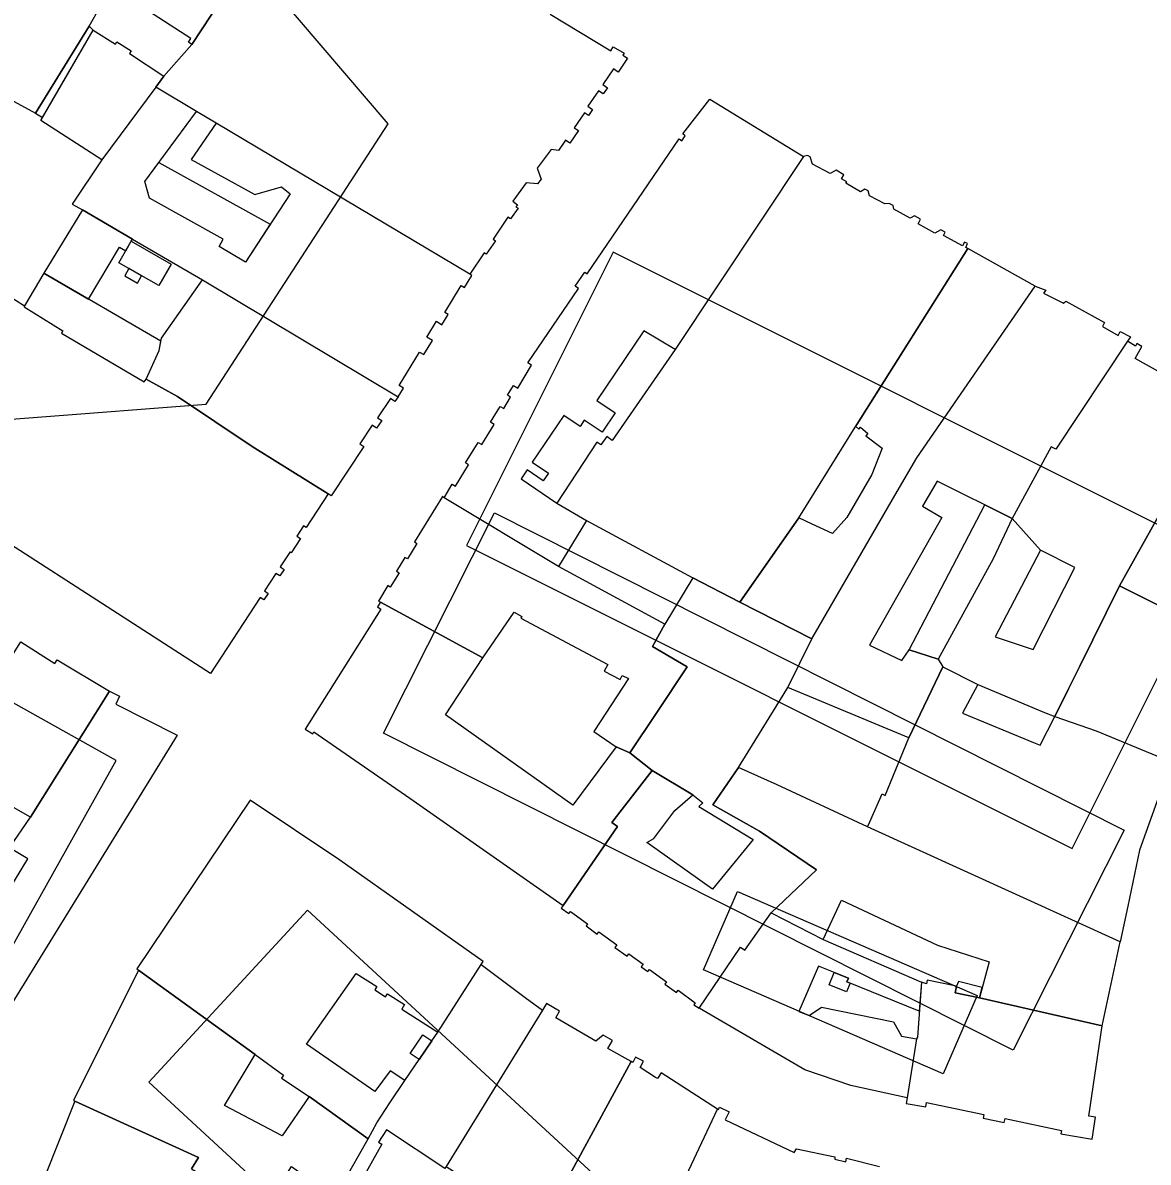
# Model space of a CAD drawing. Extents: x -293619 to -291580, y 30940 to 32770.
# Drawn here: x -291644.024 to -291640.604, y 30969.911 to 30973.374 of the extents above; entities that cross this region are included whole.
import ezdxf

# ---------------------------------------------------------------- set-up
doc = ezdxf.new("R2010")
doc.units = 0
doc.layers.add('RAMKA_I_OPISY', color=7, linetype='Continuous')

msp = doc.modelspace()

# ---------------------------------------------------------------- linework, layer by layer
at = {"layer": 'RAMKA_I_OPISY'}
for points in [[(-291644.9058, 30972.3235), (-291644.5198, 30972.1337), (-291643.4674, 30972.2146), (-291642.9135, 30973.0667), (-291643.8721, 30974.1886), (-291644.1916, 30974.2099), (-291645.1005, 30972.6335)], [(-291643.4147, 30974.0126), (-291643.4112, 30974.018), (-291643.2273, 30973.8976), (-291643.231, 30973.892), (-291643.1577, 30973.8438), (-291643.5105, 30973.3085), (-291643.5209, 30973.3152), (-291643.5134, 30973.3266), (-291643.7537, 30973.4824)], [(-291643.8103, 30973.3515), (-291643.8226, 30973.3642), (-291643.9858, 30973.0996), (-291643.964, 30973.0862)], [(-291643.5954, 30973.2116), (-291643.6203, 30973.1781), (-291643.7842, 30972.9576), (-291643.9691, 30973.0773), (-291643.8103, 30973.3515), (-291643.7424, 30973.3094), (-291643.7384, 30973.3158), (-291643.6948, 30973.2887), (-291643.6995, 30973.2811)], [(-291642.8837, 30972.2372), (-291642.8675, 30972.264), (-291642.8799, 30972.2714), (-291642.818, 30972.3731), (-291642.8056, 30972.3658), (-291642.7793, 30972.409), (-291642.796, 30972.4184), (-291642.7664, 30972.4669), (-291642.7503, 30972.4565), (-291642.7312, 30972.488), (-291642.741, 30972.4939), (-291642.6915, 30972.5752), (-291642.6816, 30972.5694), (-291642.6592, 30972.6062), (-291642.6659, 30972.61), (-291643.4367, 30973.0688), (-291643.5125, 30972.959), (-291643.319, 30972.8526), (-291643.2384, 30972.876), (-291643.2118, 30972.8542), (-291643.3478, 30972.6468), (-291643.427, 30972.6937), (-291643.4149, 30972.7163), (-291643.639, 30972.8413), (-291643.6535, 30972.8913), (-291643.4964, 30973.1043), (-291643.6203, 30973.1781), (-291643.7842, 30972.9576), (-291643.8738, 30972.8232), (-291643.8432, 30972.8053), (-291643.691, 30972.7166), (-291643.478, 30972.5924)], [(-291641.9358, 30973.1421), (-291641.6515, 30972.9676), (-291642.0416, 30972.3809), (-291642.1368, 30972.4375), (-291642.2798, 30972.2266), (-291642.2237, 30972.1886), (-291642.2637, 30972.1296), (-291642.3175, 30972.1661), (-291642.3305, 30972.1469), (-291642.3802, 30972.1806), (-291642.4763, 30972.0388), (-291642.4267, 30972.0052), (-291642.4425, 30971.9818), (-291642.4915, 30972.015), (-291642.5098, 30971.988), (-291642.4011, 30971.9143), (-291642.3113, 30971.861), (-291642.396, 30971.7219), (-291642.7436, 30971.9308), (-291642.719, 30971.9716), (-291642.7095, 30971.9657), (-291642.67, 30972.0311), (-291642.6784, 30972.0363), (-291642.6405, 30972.099), (-291642.6286, 30972.092), (-291642.5918, 30972.1534), (-291642.6024, 30972.1599), (-291642.5732, 30972.2083), (-291642.5623, 30972.2018), (-291642.5415, 30972.2364), (-291642.551, 30972.2421), (-291642.5331, 30972.2716), (-291642.5196, 30972.2635), (-291642.4777, 30972.3333), (-291642.4896, 30972.3403), (-291642.3356, 30972.5665), (-291642.3454, 30972.5732), (-291642.3159, 30972.6165), (-291642.3089, 30972.6116), (-291642.0297, 30973.0212), (-291642.0208, 30973.0152), (-291642.0108, 30973.0301), (-291642.0181, 30973.0363)], [(-291642.0416, 30972.3809), (-291642.2329, 30972.1047), (-291642.2496, 30972.1163), (-291642.2669, 30972.0914), (-291642.2794, 30972.0998), (-291642.4011, 30971.9143), (-291642.3113, 30971.861), (-291641.9878, 30971.6876), (-291641.8444, 30971.6129), (-291641.6653, 30971.8696), (-291641.4895, 30972.1531), (-291641.1519, 30972.6879), (-291641.1584, 30972.6914), (-291641.1524, 30972.7028), (-291641.1616, 30972.7077), (-291641.1676, 30972.6966), (-291641.2257, 30972.7277), (-291641.2203, 30972.7377), (-291641.2339, 30972.745), (-291641.2523, 30972.735), (-291641.3031, 30972.7634), (-291641.2953, 30972.7775), (-291641.3139, 30972.7877), (-291641.3269, 30972.7799), (-291641.3767, 30972.8072), (-291641.3791, 30972.8191), (-291641.3905, 30972.8253), (-291641.404, 30972.824), (-291641.4508, 30972.8483), (-291641.4551, 30972.8632), (-291641.4646, 30972.8689), (-291641.4776, 30972.8608), (-291641.5222, 30972.8865), (-291641.5198, 30972.8905), (-291641.5357, 30972.8997), (-291641.5284, 30972.9124), (-291641.5522, 30972.9262), (-291641.5701, 30972.9165), (-291641.6237, 30972.9449), (-291641.6307, 30972.9663), (-291641.6391, 30972.9711), (-291641.6515, 30972.9676)], [(-291643.6105, 30972.9494), (-291643.2723, 30972.762), (-291643.3478, 30972.6468), (-291643.427, 30972.6937), (-291643.4149, 30972.7163), (-291643.639, 30972.8413), (-291643.6535, 30972.8913)], [(-291643.8432, 30972.8053), (-291643.9601, 30972.613), (-291643.8248, 30972.5343), (-291643.7308, 30972.6922), (-291643.7116, 30972.6813), (-291643.695, 30972.7102), (-291643.691, 30972.7166)], [(-291643.695, 30972.7102), (-291643.5738, 30972.6404), (-291643.6113, 30972.5752), (-291643.7325, 30972.645)], [(-291640.9468, 30972.5735), (-291641.1519, 30972.6879), (-291641.4895, 30972.1531), (-291641.4928, 30972.1477), (-291641.4832, 30972.1392), (-291641.478, 30972.1452), (-291641.4556, 30972.1257), (-291641.4618, 30972.1185), (-291641.4119, 30972.0812), (-291641.4439, 30972.0009), (-291641.5201, 30971.8706), (-291641.563, 30971.8222), (-291641.6253, 30971.8499), (-291641.6653, 30971.8696), (-291641.7051, 30971.8128), (-291641.8444, 30971.6129), (-291641.6258, 30971.5017), (-291641.3737, 30971.937), (-291641.3066, 30972.0517)], [(-291640.3893, 30971.7566), (-291642.2298, 30972.6768), (-291642.6757, 30971.785), (-291640.8352, 30970.8648)], [(-291643.6631, 30972.605), (-291643.702, 30972.6274), (-291643.7146, 30972.6054), (-291643.6758, 30972.583)], [(-291643.6044, 30972.4061), (-291643.9601, 30972.613), (-291644.019, 30972.5134), (-291644.0204, 30972.5107), (-291643.903, 30972.4374), (-291643.907, 30972.4304), (-291643.6555, 30972.2824), (-291643.649, 30972.2913), (-291643.61, 30972.3779)], [(-291643.478, 30972.5924), (-291642.8837, 30972.2372), (-291642.8933, 30972.2228), (-291642.907, 30972.2319), (-291642.9458, 30972.1732), (-291642.9332, 30972.1649), (-291642.949, 30972.1419), (-291642.9628, 30972.1511), (-291643.0001, 30972.0947), (-291642.9873, 30972.0863), (-291643.0866, 30971.9362), (-291643.0963, 30971.9421), (-291643.3273, 30972.0866), (-291643.5538, 30972.2383), (-291643.649, 30972.2913), (-291643.61, 30972.3779), (-291643.6026, 30972.4153)], [(-291640.9468, 30972.5735), (-291640.9152, 30972.561), (-291640.9214, 30972.5524), (-291640.8606, 30972.5218), (-291640.8543, 30972.528), (-291640.7361, 30972.4634), (-291640.7429, 30972.4515), (-291640.695, 30972.4242), (-291640.6885, 30972.4361), (-291640.6574, 30972.4193), (-291640.6661, 30972.4066), (-291640.8846, 30972.0782), (-291640.8982, 30972.0852), (-291641.0172, 30971.8672), (-291641.2452, 30971.9813), (-291641.2898, 30971.9049), (-291641.2305, 30971.8703), (-291641.4512, 30971.4826), (-291641.3526, 30971.4357), (-291641.33, 30971.4681), (-291641.2417, 30971.44), (-291641.2282, 30971.4168), (-291641.331, 30971.2012), (-291641.6989, 30971.3535), (-291641.6258, 30971.5017), (-291641.3737, 30971.937), (-291641.3066, 30972.0517)], [(-291640.6904, 30971.6632), (-291640.3295, 30971.4822), (-291640.3198, 30971.4774), (-291640.0928, 30971.9015), (-291640.0836, 30971.8964), (-291640.0038, 30972.053), (-291640.0585, 30972.0833), (-291640.0644, 30972.0725), (-291640.0804, 30972.0818), (-291640.0834, 30972.0769), (-291640.1232, 30972.0991), (-291640.12, 30972.1049), (-291640.1446, 30972.1192), (-291640.1497, 30972.1112), (-291640.1907, 30972.1341), (-291640.1856, 30972.1431), (-291640.204, 30972.1534), (-291640.201, 30972.1591), (-291640.263, 30972.1937), (-291640.2654, 30972.1891), (-291640.3566, 30972.2399), (-291640.3585, 30972.2367), (-291640.5432, 30971.9275)], [(-291645.9703, 30971.2738), (-291644.2125, 30970.2894), (-291643.7408, 30971.1318), (-291645.4986, 30972.1162)], [(-291642.7436, 30971.9308), (-291642.749, 30971.934), (-291642.8334, 30971.7963), (-291642.8264, 30971.7917), (-291642.8553, 30971.7446), (-291642.8629, 30971.7492), (-291642.8888, 30971.707), (-291642.8807, 30971.7022), (-291642.9072, 30971.6592), (-291642.9145, 30971.6635), (-291642.9432, 30971.6167), (-291642.9373, 30971.6129), (-291642.6259, 30971.4446), (-291642.5306, 30971.5827), (-291642.507, 30971.5702), (-291642.51, 30971.5644), (-291642.2461, 30971.4242), (-291642.2572, 30971.4034), (-291642.209, 30971.3778), (-291642.2021, 30971.3909), (-291642.1836, 30971.381), (-291642.2883, 30971.2201), (-291642.221, 30971.1736), (-291642.1793, 30971.1549), (-291642.0976, 30971.2777), (-291642.0053, 30971.4164), (-291642.1101, 30971.4784), (-291642.073, 30971.5461), (-291642.396, 30971.7219)], [(-291641.0172, 30971.8672), (-291641.0745, 30971.7446), (-291641.2417, 30971.44), (-291641.33, 30971.4681), (-291641.0999, 30971.9086)], [(-291642.5905, 30971.8844), (-291640.677, 30970.9206), (-291641.0141, 30970.2513), (-291642.9276, 30971.2151)], [(-291642.3822, 30970.691), (-291642.3879, 30970.6832), (-291642.3651, 30970.6667), (-291642.3599, 30970.6737), (-291642.3078, 30970.6358), (-291642.3124, 30970.6296), (-291642.2783, 30970.6047), (-291642.2735, 30970.6112), (-291642.2191, 30970.5717), (-291642.2247, 30970.5639), (-291642.1877, 30970.5371), (-291642.1822, 30970.5448), (-291642.1387, 30970.5133), (-291642.1444, 30970.5054), (-291642.1241, 30970.4906), (-291642.1197, 30970.4967), (-291642.0679, 30970.4591), (-291642.0727, 30970.4527), (-291642.0373, 30970.427), (-291642.0324, 30970.4337), (-291641.9803, 30970.396), (-291641.9851, 30970.3897), (-291641.9683, 30970.3791), (-291641.843, 30970.5644), (-291641.8298, 30970.5555), (-291641.7495, 30970.6696), (-291641.6115, 30970.7995), (-291641.7852, 30970.9171), (-291641.9266, 30970.9975), (-291641.8487, 30971.1108), (-291641.7132, 30971.3302), (-291641.6989, 30971.3535), (-291641.6258, 30971.5017), (-291641.8444, 30971.6129), (-291641.9878, 30971.6876), (-291642.073, 30971.5461), (-291642.1101, 30971.4784), (-291642.0053, 30971.4164), (-291642.0976, 30971.2777), (-291642.1793, 30971.1549), (-291642.1114, 30971.1019), (-291641.988, 30971.0274), (-291641.9573, 30971.0039), (-291641.9691, 30970.9922), (-291641.804, 30970.892), (-291641.9276, 30970.7413), (-291642.1278, 30970.883), (-291642.1061, 30970.8947), (-291642.0421, 30970.9804), (-291641.988, 30971.0274), (-291642.1114, 30971.1019), (-291642.2337, 30970.9439), (-291642.2169, 30970.932)], [(-291640.5338, 30971.1279), (-291640.5278, 30971.1254), (-291640.5167, 30971.1457), (-291640.5078, 30971.1409), (-291640.4862, 30971.1809), (-291640.4937, 30971.185), (-291640.3295, 30971.4822), (-291640.6904, 30971.6632), (-291640.8127, 30971.4169), (-291640.8459, 30971.3501), (-291640.8879, 30971.2656), (-291640.7613, 30971.2223)], [(-291642.9373, 30971.6129), (-291642.9462, 30971.5988), (-291642.9356, 30971.5923), (-291643.1664, 30971.2274), (-291643.1431, 30971.2128), (-291643.1393, 30971.2188), (-291642.848, 30971.0175), (-291642.3822, 30970.691), (-291642.2169, 30970.932), (-291642.2337, 30970.9439), (-291642.1114, 30971.1019), (-291642.1793, 30971.1549), (-291642.221, 30971.1736), (-291642.3528, 30970.9963), (-291642.7395, 30971.2713), (-291642.6259, 30971.4446)], [(-291644.0304, 30971.4923), (-291643.9271, 30971.4273), (-291643.92, 30971.4384), (-291643.761, 30971.3429), (-291644.0009, 30970.9602), (-291644.174, 30971.0582), (-291644.1809, 30971.0467), (-291644.201, 30971.0588), (-291644.1943, 30971.07), (-291644.268, 30971.114)], [(-291640.5338, 30971.1279), (-291640.6298, 30970.8593), (-291640.666, 30970.689), (-291640.689, 30970.5806), (-291641.4568, 30970.9307), (-291641.4502, 30970.9456), (-291641.4124, 30971.0309), (-291641.4026, 30971.0256), (-291641.331, 30971.2012), (-291641.2282, 30971.4168), (-291641.1213, 30971.3632), (-291641.1676, 30971.2756), (-291640.9523, 30971.1871), (-291640.932, 30971.1789), (-291640.8879, 30971.2656), (-291640.7613, 30971.2223)], [(-291643.761, 30971.3429), (-291643.7299, 30971.3272), (-291643.7418, 30971.3034), (-291643.5548, 30971.2088), (-291644.0572, 30970.394), (-291644.2271, 30970.4865), (-291644.5387, 30970.6556), (-291644.4567, 30970.7919), (-291644.3864, 30970.7676), (-291644.3761, 30970.7856), (-291644.353, 30970.772), (-291644.3634, 30970.7594), (-291644.3236, 30970.7456), (-291644.3447, 30970.6965), (-291644.1486, 30970.6042), (-291644.0094, 30970.8329), (-291644.065, 30970.8668), (-291644.0009, 30970.9602)], [(-291640.7434, 30970.3261), (-291640.689, 30970.5806), (-291641.4568, 30970.9307), (-291641.7313, 30971.0578), (-291641.8487, 30971.1108), (-291641.9266, 30970.9975), (-291641.7852, 30970.9171), (-291641.6115, 30970.7995), (-291641.7495, 30970.6696), (-291641.5912, 30970.5882), (-291641.5356, 30970.7075), (-291641.2441, 30970.5705), (-291641.0867, 30970.5203), (-291641.1162, 30970.4113)], [(-291642.631, 30970.5117), (-291642.6248, 30970.5214), (-291643.0609, 30970.8296), (-291643.3333, 30971.0118), (-291643.6777, 30970.4992), (-291643.6725, 30970.4954), (-291643.3179, 30970.2384), (-291643.2321, 30970.1757), (-291643.2383, 30970.1671), (-291643.1539, 30970.1113), (-291642.9749, 30969.9825), (-291642.9484, 30970.031), (-291642.9082, 30970.0914), (-291642.8631, 30970.1592), (-291642.908, 30970.1886), (-291642.9547, 30970.126), (-291643.1624, 30970.2701), (-291643.011, 30970.4851), (-291642.948, 30970.4448), (-291642.9543, 30970.4348), (-291642.9215, 30970.4138), (-291642.9155, 30970.4234), (-291642.864, 30970.3904), (-291642.8727, 30970.3767), (-291642.7625, 30970.3063)], [(-291641.852, 30970.7341), (-291641.1239, 30970.4182), (-291641.2271, 30970.1803), (-291641.9552, 30970.4962)], [(-291643.1585, 30970.6773), (-291643.6409, 30970.1547), (-291642.3916, 30969.0016), (-291641.9093, 30969.5242)], [(-291641.3364, 30970.1067), (-291641.5073, 30970.1443), (-291641.6475, 30970.1916), (-291641.9683, 30970.3791), (-291641.843, 30970.5644), (-291641.8298, 30970.5555), (-291641.7495, 30970.6696), (-291641.5912, 30970.5882), (-291641.2926, 30970.4581), (-291641.2993, 30970.3704), (-291641.5192, 30970.4591), (-291641.5148, 30970.4701), (-291641.6055, 30970.5067), (-291641.666, 30970.3697), (-291641.6338, 30970.3567), (-291641.5964, 30970.3826), (-291641.3777, 30970.3381), (-291641.3534, 30970.2943), (-291641.3081, 30970.2867)], [(-291642.631, 30970.5117), (-291642.4975, 30970.4123), (-291642.4447, 30970.3729), (-291642.7379, 30969.8979), (-291642.7414, 30969.8919), (-291642.9189, 30970.0093), (-291642.9429, 30969.9723), (-291642.933, 30969.9664), (-291643.0182, 30969.8139), (-291643.0336, 30969.8146), (-291643.0491, 30969.7889), (-291642.8599, 30969.6793), (-291642.9351, 30969.5554), (-291643.145, 30969.6802), (-291643.2933, 30969.7634), (-291643.2075, 30969.8981), (-291643.076, 30969.804), (-291642.9749, 30969.9825), (-291642.9484, 30970.031), (-291642.9082, 30970.0914), (-291642.8631, 30970.1592), (-291642.8195, 30970.223), (-291642.7806, 30970.2798), (-291642.7625, 30970.3063)], [(-291643.6725, 30970.4954), (-291643.8705, 30970.0989), (-291643.8657, 30970.0964), (-291643.4905, 30969.9257), (-291643.511, 30969.8908), (-291643.2933, 30969.7634), (-291643.2075, 30969.8981), (-291643.076, 30969.804), (-291642.9749, 30969.9825), (-291643.1539, 30970.1113), (-291643.2361, 30969.9916), (-291643.411, 30970.0838), (-291643.3179, 30970.2384)], [(-291641.558, 30970.4875), (-291641.5148, 30970.4701), (-291641.5192, 30970.4591), (-291641.5096, 30970.4553), (-291641.5202, 30970.429), (-291641.5731, 30970.4502)], [(-291640.7434, 30970.3261), (-291641.1162, 30970.4113), (-291641.19, 30970.4262), (-291641.1859, 30970.4461), (-291641.2758, 30970.4642), (-291641.2775, 30970.4534), (-291641.2926, 30970.4581), (-291641.3053, 30970.291), (-291641.3081, 30970.2867), (-291641.3364, 30970.1067), (-291641.3391, 30970.0894), (-291641.2793, 30970.0799), (-291641.2771, 30970.0932), (-291641.1035, 30970.0564), (-291641.1056, 30970.0456), (-291641.0413, 30970.0318), (-291641.0385, 30970.0439), (-291640.867, 30970.0074), (-291640.8692, 30969.9977), (-291640.774, 30969.9812), (-291640.764, 30970.0477), (-291640.7845, 30970.0507)], [(-291641.1859, 30970.4461), (-291641.19, 30970.4262), (-291641.1162, 30970.4113), (-291641.1079, 30970.442), (-291641.1797, 30970.4603)], [(-291642.4447, 30970.3729), (-291642.7379, 30969.8979), (-291642.6753, 30969.8592), (-291642.6717, 30969.865), (-291642.5999, 30969.805), (-291642.6048, 30969.7993), (-291642.5317, 30969.741), (-291642.4839, 30969.7029), (-291642.4736, 30969.6947), (-291642.4598, 30969.7188), (-291642.4501, 30969.7131), (-291642.4314, 30969.7453), (-291642.1755, 30970.2173), (-291642.2456, 30970.2571), (-291642.232, 30970.2809), (-291642.2604, 30970.2969), (-291642.2821, 30970.2787), (-291642.4044, 30970.3504), (-291642.3927, 30970.3699), (-291642.4328, 30970.3934)], [(-291642.7806, 30970.2798), (-291642.8195, 30970.223), (-291642.8469, 30970.2418), (-291642.808, 30970.2986)], [(-291642.1755, 30970.2173), (-291642.4314, 30969.7453), (-291642.4116, 30969.7344), (-291642.2914, 30969.669), (-291642.1265, 30969.5892), (-291642.1144, 30969.6122), (-291642.1265, 30969.6176), (-291641.9123, 30970.0726), (-291642.0838, 30970.183), (-291642.0953, 30970.1652), (-291642.1011, 30970.169), (-291642.1477, 30970.199), (-291642.1376, 30970.2181), (-291642.1617, 30970.2306), (-291642.1701, 30970.2144)]]:
    msp.add_lwpolyline(points, close=True, dxfattribs=at)
for points in [[(-291642.4215, 30973.4007), (-291642.2371, 30973.2893), (-291642.2299, 30973.3014), (-291642.1966, 30973.2814), (-291642.2004, 30973.276), (-291642.1863, 30973.2665), (-291642.2149, 30973.2244), (-291642.2286, 30973.2339), (-291642.2611, 30973.1864), (-291642.2472, 30973.1768), (-291642.2601, 30973.1578), (-291642.2746, 30973.1677), (-291642.3071, 30973.1202), (-291642.2925, 30973.1102), (-291642.3048, 30973.0921), (-291642.3168, 30973.1006), (-291642.348, 30973.0551), (-291642.3356, 30973.0466), (-291642.3613, 30973.0087), (-291642.3745, 30973.0178), (-291642.3961, 30972.9862), (-291642.4185, 30972.9893), (-291642.4609, 30972.9321), (-291642.4483, 30972.8993), (-291642.4602, 30972.8842), (-291642.494, 30972.8873), (-291642.5345, 30972.8315), (-291642.5204, 30972.8213), (-291642.5252, 30972.8147), (-291642.5191, 30972.8102), (-291642.5423, 30972.778), (-291642.5496, 30972.7831), (-291642.5947, 30972.716), (-291642.5877, 30972.7119), (-291642.6155, 30972.671), (-291642.6221, 30972.6753), (-291642.6659, 30972.61), (-291643.4367, 30973.0688), (-291643.4964, 30973.1043), (-291643.6203, 30973.1781), (-291643.5954, 30973.2116), (-291643.5651, 30973.2463), (-291643.5105, 30973.3085), (-291643.1577, 30973.8438)], [(-291644.8041, 30973.4318), (-291644.942, 30973.2049), (-291644.9469, 30973.2081), (-291644.9637, 30973.1808), (-291644.9585, 30973.1775), (-291645.3013, 30972.6057), (-291645.3083, 30972.6097), (-291645.3256, 30972.5808), (-291645.3202, 30972.5548), (-291645.3002, 30972.5429), (-291645.2945, 30972.5521), (-291644.9058, 30972.3235), (-291644.7274, 30972.627), (-291644.9118, 30972.7409), (-291644.5684, 30973.3093), (-291644.468, 30973.2585), (-291644.3988, 30973.2236), (-291644.2766, 30973.1619), (-291644.2387, 30973.2368), (-291643.9858, 30973.0996), (-291643.8226, 30973.3642), (-291643.7888, 30973.4221)], [(-291644.0696, 30972.5464), (-291644.019, 30972.5134), (-291644.0204, 30972.5107), (-291643.903, 30972.4374), (-291643.907, 30972.4304), (-291643.6555, 30972.2824), (-291643.649, 30972.2913), (-291643.5538, 30972.2383), (-291643.3273, 30972.0866), (-291643.0963, 30971.9421), (-291643.1631, 30971.8399), (-291643.1709, 30971.845), (-291643.1911, 30971.8142), (-291643.1797, 30971.8068), (-291643.2082, 30971.7633), (-291643.2117, 30971.7661), (-291643.2418, 30971.7204), (-291643.2302, 30971.713), (-291643.2432, 30971.6931), (-291643.255, 30971.7004), (-291643.2899, 30971.6473), (-291643.2785, 30971.6397), (-291643.2912, 30971.6203), (-291643.3027, 30971.6278), (-291643.4537, 30971.397), (-291644.3942, 30972.0019)], [(-291640.5653, 30972.3105), (-291640.643, 30972.3535), (-291640.6225, 30972.3906), (-291640.6382, 30972.3993), (-291640.6425, 30972.3917), (-291640.6661, 30972.4066), (-291640.8846, 30972.0782), (-291640.8982, 30972.0852), (-291641.0172, 30971.8672), (-291640.9306, 30971.7711), (-291641.0688, 30971.5077), (-291640.9536, 30971.4693), (-291640.8262, 30971.7189), (-291640.9306, 30971.7711), (-291641.0172, 30971.8672), (-291641.0745, 30971.7446), (-291641.2417, 30971.44), (-291641.2282, 30971.4168), (-291641.1213, 30971.3632), (-291640.919, 30971.278), (-291640.8879, 30971.2656), (-291640.8459, 30971.3501), (-291640.8127, 30971.4169), (-291640.6904, 30971.6632), (-291640.5432, 30971.9275)], [(-291643.511, 30969.8908), (-291643.4905, 30969.9257), (-291643.8657, 30970.0964), (-291644.0069, 30969.7429)], [(-291642.1265, 30969.6176), (-291641.9123, 30970.0726), (-291641.9101, 30970.0715), (-291641.9066, 30970.0786), (-291641.8774, 30970.0648), (-291641.889, 30970.0402), (-291641.6802, 30969.9411), (-291641.6726, 30969.952), (-291641.556, 30969.9273), (-291641.5563, 30969.9206), (-291641.523, 30969.9122), (-291641.5203, 30969.9238), (-291641.42, 30969.8987)]]:
    msp.add_lwpolyline(points, dxfattribs=at)

doc.saveas('drawing.dxf')
